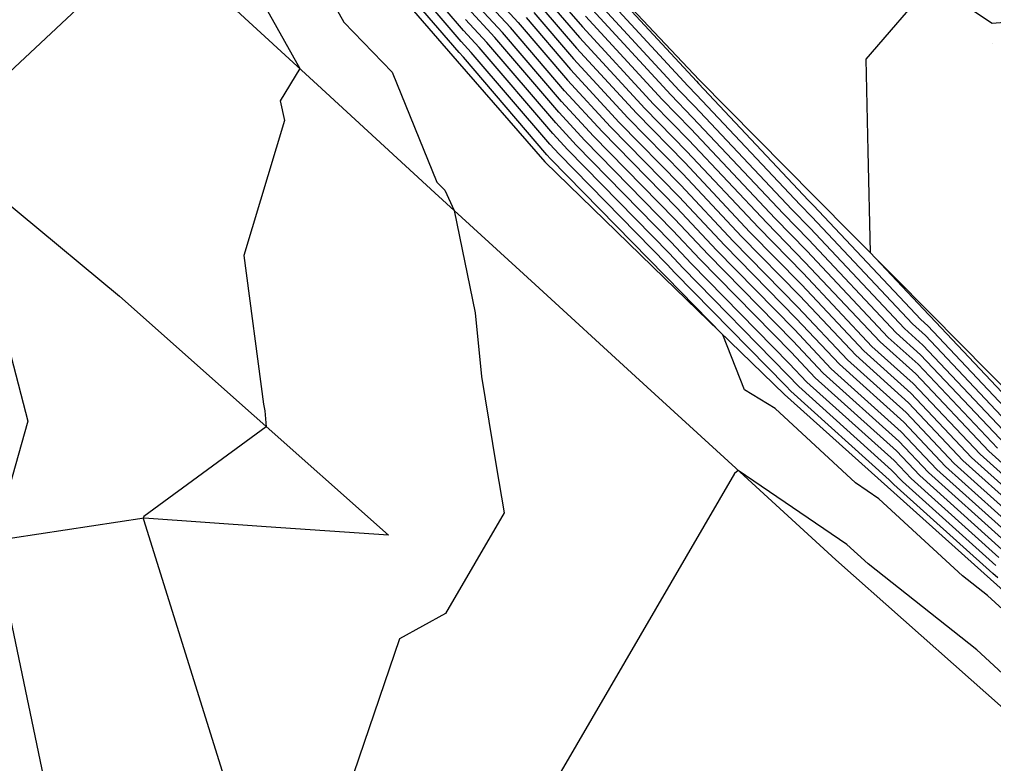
# Model space of a CAD drawing. Extents: x 2188792 to 2191981, y 386090 to 389710.
# Drawn here: x 2189556.4 to 2189610.3, y 387220.3 to 387261.5 of the extents above; entities that cross this region are included whole.
import ezdxf

# ---------------------------------------------------------------- set-up
doc = ezdxf.new("R2010")
doc.units = 0
for name, color, linetype in [('DTM Contours Major', 7, 'Continuous'), ('DTM Contours Minor', 7, 'Continuous'), ('Exist DTM QL2 LIDAR Elevation Point', 7, 'Continuous'), ('PH Exist DTM Breakline', 7, 'Continuous')]:
    doc.layers.add(name, color=color, linetype=linetype)

msp = doc.modelspace()

# ---------------------------------------------------------------- linework, layer by layer
at = {"layer": 'DTM Contours Major'}
for points in [[(2189618.459, 387261.915), (2189610.227, 387261.255), (2189606.865, 387263.508), (2189603.233, 387259.282), (2189603.342, 387254.195), (2189603.462, 387248.586), (2189606.715, 387245.128), (2189606.791, 387245.06), (2189612.897, 387238.593)], [(2189584.427, 387261.585), (2189586.888, 387258.71), (2189589.581, 387255.788), (2189592.991, 387252.306), (2189595.894, 387249.217), (2189599.473, 387245.566), (2189602.218, 387242.649), (2189605.458, 387239.734), (2189608.122, 387236.914), (2189611.428, 387233.941)], [(2189587.711, 387261.658), (2189591.955, 387257.051), (2189593.536, 387255.436), (2189598.205, 387250.469), (2189599.955, 387248.684), (2189604.466, 387243.889), (2189606.125, 387242.397), (2189610.509, 387237.753)], [(2189610.586, 387231.712), (2189605.734, 387236.074), (2189604.792, 387237.071), (2189599.969, 387241.409), (2189598.992, 387242.448), (2189593.582, 387247.966), (2189592.445, 387249.176), (2189587.207, 387254.525), (2189586.066, 387255.763), (2189582.256, 387260.212), (2189581.079, 387261.489)]]:
    msp.add_lwpolyline(points, dxfattribs=at)
at = {"layer": 'DTM Contours Minor'}
for points in [[(2189610.417, 387231.266), (2189605.256, 387235.906), (2189604.659, 387236.539), (2189599.52, 387241.161), (2189598.896, 387241.824), (2189593.12, 387247.716), (2189592.336, 387248.55), (2189586.732, 387254.273), (2189585.902, 387255.174), (2189581.822, 387259.937), (2189580.957, 387260.876), (2189576.904, 387265.607), (2189572.265, 387269.637), (2189571.52, 387270.385), (2189566.681, 387274.539), (2189566.296, 387274.927), (2189562.156, 387271.483), (2189563.892, 387266.136), (2189554.659, 387257.481)], [(2189610.249, 387230.82), (2189604.779, 387235.738), (2189604.526, 387236.006), (2189599.07, 387240.913), (2189598.799, 387241.201), (2189592.658, 387247.466), (2189592.227, 387247.924), (2189586.257, 387254.02), (2189585.737, 387254.584), (2189581.388, 387259.663), (2189580.836, 387260.262), (2189576.511, 387265.31)], [(2189592.195, 387247.215), (2189592.118, 387247.298), (2189585.782, 387253.767), (2189585.573, 387253.995), (2189580.954, 387259.388), (2189580.714, 387259.648), (2189576.118, 387265.013)], [(2189572.609, 387264.446), (2189574.348, 387261.342), (2189577.012, 387258.562), (2189579.484, 387252.47), (2189579.934, 387252.039), (2189580.441, 387250.918), (2189581.607, 387245.256), (2189581.958, 387241.725), (2189582.776, 387236.771), (2189583.205, 387234.17), (2189579.974, 387228.616), (2189577.418, 387227.197), (2189574.046, 387217.295)], [(2189568.927, 387264.085), (2189571.908, 387258.763), (2189570.819, 387256.973), (2189571.051, 387255.899), (2189568.814, 387248.422), (2189569.888, 387240.187), (2189569.962, 387239.826), (2189570.049, 387238.947), (2189569.483, 387238.531), (2189563.817, 387234.376), (2189563.272, 387233.976), (2189563.242, 387233.872), (2189563.256, 387233.807), (2189568.345, 387217.514)], [(2189581.565, 387263.944), (2189583.993, 387261.31), (2189586.724, 387258.121), (2189589.106, 387255.536), (2189592.881, 387251.68), (2189595.431, 387248.967), (2189599.377, 387244.942), (2189601.768, 387242.401), (2189605.325, 387239.202), (2189607.644, 387236.746), (2189611.26, 387233.495)], [(2189588.369, 387264.015), (2189593.854, 387258.061), (2189593.973, 387257.94), (2189600.054, 387251.47), (2189600.34, 387251.178), (2189606.265, 387244.881), (2189606.658, 387244.528), (2189612.42, 387238.425)], [(2189611.091, 387233.049), (2189607.167, 387236.578), (2189605.192, 387238.669), (2189601.318, 387242.153), (2189599.281, 387244.319), (2189594.969, 387248.717), (2189592.772, 387251.054), (2189588.631, 387255.283), (2189586.559, 387257.532), (2189583.559, 387261.036), (2189581.443, 387263.33)], [(2189588.204, 387263.426), (2189593.379, 387257.809), (2189593.863, 387257.314), (2189599.592, 387251.22), (2189600.244, 387250.554), (2189605.816, 387244.633), (2189606.524, 387243.995), (2189611.942, 387238.257)], [(2189610.923, 387232.604), (2189606.689, 387236.41), (2189605.059, 387238.137), (2189600.869, 387241.905), (2189599.184, 387243.695), (2189594.507, 387248.467), (2189592.663, 387250.428), (2189588.156, 387255.03), (2189586.395, 387256.942), (2189583.125, 387260.761), (2189581.322, 387262.717)], [(2189586.163, 387262.683), (2189587.546, 387261.068), (2189591.48, 387256.799), (2189593.427, 387254.81), (2189597.743, 387250.219), (2189599.859, 387248.06), (2189604.017, 387243.641), (2189605.991, 387241.865), (2189610.032, 387237.586), (2189612.102, 387235.724)], [(2189588.04, 387262.836), (2189592.904, 387257.556), (2189593.754, 387256.688), (2189599.129, 387250.969), (2189600.148, 387249.931), (2189605.366, 387244.385), (2189606.391, 387243.462), (2189611.464, 387238.089)], [(2189610.754, 387232.158), (2189606.211, 387236.242), (2189604.925, 387237.604), (2189600.419, 387241.657), (2189599.088, 387243.071), (2189594.045, 387248.216), (2189592.554, 387249.802), (2189587.681, 387254.778), (2189586.231, 387256.353), (2189582.69, 387260.486), (2189581.2, 387262.103)], [(2189585.295, 387262.134), (2189587.217, 387259.889), (2189590.53, 387256.293), (2189593.209, 387253.558), (2189596.818, 387249.718), (2189599.666, 387246.813), (2189603.117, 387243.145), (2189605.725, 387240.8), (2189609.077, 387237.25), (2189611.765, 387234.833)], [(2189585.729, 387262.409), (2189587.382, 387260.479), (2189591.005, 387256.546), (2189593.318, 387254.184), (2189597.28, 387249.968), (2189599.762, 387247.436), (2189603.567, 387243.393), (2189605.858, 387241.332), (2189609.554, 387237.418), (2189611.934, 387235.279)], [(2189587.875, 387262.247), (2189592.43, 387257.304), (2189593.645, 387256.062), (2189598.667, 387250.719), (2189600.051, 387249.307), (2189604.916, 387244.137), (2189606.258, 387242.93), (2189610.987, 387237.921)], [(2189584.861, 387261.859), (2189587.053, 387259.3), (2189590.055, 387256.041), (2189593.1, 387252.932), (2189596.356, 387249.468), (2189599.57, 387246.189), (2189602.668, 387242.897), (2189605.592, 387240.267), (2189608.599, 387237.082), (2189611.597, 387234.387)], [(2189614.65, 387225.319), (2189609.957, 387229.613), (2189608.586, 387230.699), (2189603.958, 387234.949), (2189602.655, 387235.833), (2189598.21, 387239.945), (2189596.512, 387240.993), (2189595.311, 387244.038), (2189592.195, 387247.215)], [(2189555.116, 387245.867), (2189556.859, 387239.257), (2189554.972, 387232.621), (2189557.8, 387219.181), (2189558.519, 387216.88), (2189556.458, 387209.916), (2189556.41, 387209.382), (2189556.41, 387209.354), (2189556.416, 387209.347), (2189555.993, 387207.329)], [(2189611.034, 387225.075), (2189609.374, 387226.594), (2189603.367, 387231.349), (2189602.184, 387232.435), (2189596.172, 387236.518), (2189595.957, 387236.347), (2189586.374, 387219.874)], [(2189610.529, 387230.579), (2189610.249, 387230.82)]]:
    msp.add_lwpolyline(points, dxfattribs=at)
at = {"layer": 'Exist DTM QL2 LIDAR Elevation Point'}
msp.add_line((2189610.227, 387260.146), (2189610.227, 387260.146), dxfattribs=at)
at = {"layer": 'PH Exist DTM Breakline'}
for points in [[(2189691.599, 387173.376), (2189683.769, 387179.504), (2189675.94, 387185.631), (2189668.11, 387191.759), (2189660.33, 387197.813), (2189652.551, 387203.867), (2189646.387, 387209.094), (2189640.224, 387214.322), (2189634.061, 387219.55), (2189627.117, 387225.936), (2189620.174, 387232.323), (2189613.23, 387238.71), (2189606.823, 387245.188), (2189600.415, 387251.666), (2189594.008, 387258.143), (2189588.39, 387264.092), (2189582.772, 387270.04), (2189575.932, 387276.574), (2189569.092, 387283.108)], [(2189566.122, 387274.416), (2189570.951, 387269.587), (2189575.78, 387264.757), (2189580.621, 387259.177), (2189585.462, 387253.597), (2189592.094, 387247.16), (2189598.725, 387240.723), (2189604.428, 387235.615), (2189610.13, 387230.507), (2189615.833, 387225.398), (2189622.635, 387219.604), (2189629.438, 387213.809), (2189636.241, 387208.015), (2189643.177, 387202.797), (2189650.114, 387197.579), (2189657.05, 387192.362), (2189662.754, 387187.412), (2189668.457, 387182.462), (2189674.161, 387177.512), (2189680.909, 387172.495), (2189687.658, 387167.477), (2189694.406, 387162.46)], [(2189559.897, 387269.812), (2189566.393, 387263.836), (2189572.889, 387257.86), (2189579.385, 387251.884), (2189584.933, 387246.806), (2189590.48, 387241.728), (2189596.028, 387236.65), (2189601.575, 387231.572), (2189609.054, 387224.941), (2189616.533, 387218.311), (2189624.012, 387211.68), (2189630.186, 387206.727), (2189636.361, 387201.773), (2189642.535, 387196.819), (2189648.71, 387191.865), (2189654.994, 387186.679), (2189661.279, 387181.493), (2189667.563, 387176.306), (2189673.848, 387171.12), (2189680.117, 387166.906), (2189686.386, 387162.692), (2189692.656, 387158.478)], [(2189545.239, 387260.005), (2189550.802, 387255.392), (2189556.365, 387250.78), (2189561.928, 387246.167), (2189569.371, 387239.55), (2189576.813, 387232.934), (2189570.048, 387233.406), (2189563.283, 387233.878), (2189551.617, 387232.114), (2189542.664, 387229.39), (2189535.189, 387226.668), (2189527.715, 387223.945), (2189520.24, 387221.223)]]:
    msp.add_lwpolyline(points, dxfattribs=at)

doc.saveas('drawing.dxf')
